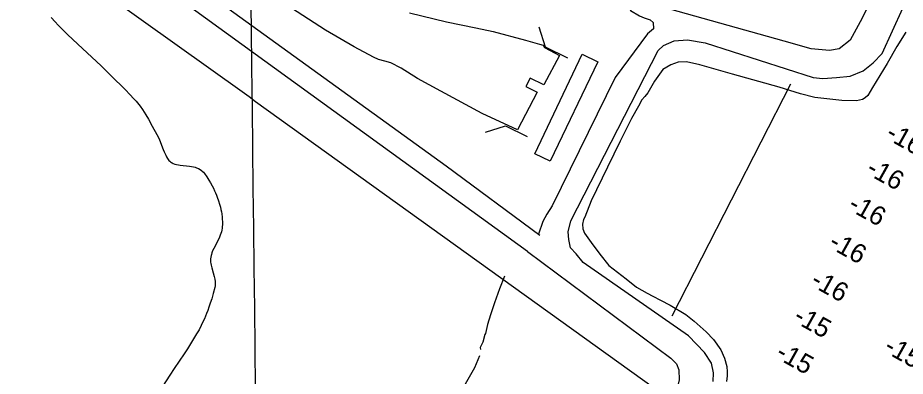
# Model space of a CAD drawing. Extents: x 3683402 to 3721514, y 487807 to 513565.
# Drawn here: x 3702752 to 3704851, y 509434 to 510283 of the extents above; entities that cross this region are included whole.
import ezdxf

# ---------------------------------------------------------------- set-up
doc = ezdxf.new("R2010")
doc.units = 0
for name, color, linetype in [('V-BLDG-OTLN', 7, 'Continuous'), ('V-GRID-MAJR', 7, 'Continuous'), ('V-LEVE-TOET', 7, 'Continuous'), ('V-RRAP-FSHR', 7, 'Continuous'), ('V-RTRN-LOCK-CHMB', 7, 'Continuous'), ('V-SITE-VEGE', 7, 'Continuous'), ('V-TOPO-BNDY', 7, 'Continuous'), ('V-TOPO-SHOR', 7, 'Continuous'), ('V-TOPO-SPOT', 7, 'Continuous'), ('V-UTIL-LINE', 7, 'Continuous')]:
    doc.layers.add(name, color=color, linetype=linetype)

msp = doc.modelspace()

# ---------------------------------------------------------------- linework, layer by layer
at = {"layer": 'V-BLDG-OTLN'}
msp.add_lwpolyline([(3704087.4590000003, 510196.721), (3704123.914, 510179.284), (3704011.247, 509943.756), (3703974.795, 509961.19200000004)], close=True, dxfattribs=at)
at = {"layer": 'V-GRID-MAJR'}
msp.add_spline([(3703501.005, 493406.26900000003), (3703430.523, 499463.313), (3703360.001, 505523.825), (3703289.478, 511584.349), (3703289.438, 511587.804)], degree=3, dxfattribs=at)
at = {"layer": 'V-LEVE-TOET'}
for points in [[(3705457.183666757, 511613.02908454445), (3705389.735, 511513.271), (3705082.838, 510941.658), (3704744.3880000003, 510273.308), (3704720.816, 510230.482), (3704695.238, 510209.478), (3704671.7600000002, 510205.4), (3704628.363, 510209.879), (3704565.188, 510227.688), (3704220.8740000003, 510323.957), (3704209.221, 510324.835), (3704197.7830000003, 510315.091), (3704201.054, 510300.128), (3704222.9820000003, 510287.795), (3704233.463, 510283.23600000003), (3704248.1720000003, 510278.02), (3704255.424, 510271.96400000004), (3704255.512, 510257.098), (3704241.356, 510245.309), (3704165.015, 510141.945), (3704015.802, 509837.962), (3704003.532, 509818.156), (3703993.995, 509800.92), (3703983.597, 509770.862)], [(3703957.778, 509729.91000000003), (3702683.1350000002, 510654.488), (3702663.2290000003, 510664.517), (3702627.647, 510671.746), (3702562.1210000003, 510666.96), (3700887.304, 510422.113), (3700761.233, 510410.393), (3700735.606, 510413.31700000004), (3700719.97, 510422.623), (3699648.766671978, 511545.4404795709)], [(3699736.955263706, 511546.4666703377), (3700239.007, 511021.51), (3700730.892, 510501.629), (3700752.203, 510485.188), (3700775.677, 510477.282), (3702629.205, 510715.889), (3702662.68, 510717.924), (3702689.705, 510707.16000000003), (3702727.3740000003, 510684.259), (3703765.424, 509932.721), (3703987.089, 509768.271)], [(3704396.7770000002, 509421.829), (3704397.393, 509442.514), (3704392.771, 509465.478), (3704376.524, 509490.384), (3704338.9620000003, 509530.256), (3704089.853, 509703.847), (3704072.937, 509723.99100000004), (3704059.557, 509738.194), (3704055.369, 509757.961), (3704054.316, 509776.041), (3704060.411, 509802.403), (3704267.259, 510205.52900000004), (3704279.308, 510217.911), (3704304.568, 510228.30700000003), (3704335.972, 510231.086), (3704378.23, 510223.98600000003), (3704633.786, 510142.043), (3704655.998, 510139.26), (3704688.994, 510141.992), (3704720.9280000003, 510144.755), (3704752.103, 510157.626), (3704775.4930000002, 510176.572), (3704796.329, 510198.777), (3704919.009, 510467.452)], [(3703957.778, 509729.91000000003), (3704296.896, 509477.191), (3704310.304, 509464.05100000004), (3704315.713, 509449.55700000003), (3704316.592, 509425.64), (3704311.1380000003, 509402.977), (3704051.23, 508876.148), (3703646.457, 508080.34)]]:
    msp.add_lwpolyline(points, dxfattribs=at)
at = {"layer": 'V-RRAP-FSHR'}
for points in [[(3703984.971, 510262.195), (3703999.557, 510214.69200000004), (3704052.139, 510188.367)], [(3703858.1, 510012.237), (3703905.632, 510027.791), (3703957.274, 510002.466)]]:
    msp.add_lwpolyline(points, dxfattribs=at)
at = {"layer": 'V-RTRN-LOCK-CHMB'}
msp.add_lwpolyline([(3704087.4590000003, 510196.721), (3704123.914, 510179.284), (3704011.247, 509943.756), (3703974.795, 509961.19200000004)], close=True, dxfattribs=at)
at = {"layer": 'V-SITE-VEGE'}
for points in [[(3702830.9760000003, 510283.81200000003), (3702840.414, 510273.469), (3702847.627, 510265.83), (3702858.6550000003, 510254.556), (3702869.9420000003, 510243.509), (3702894.251, 510220.481), (3702949.04, 510169.114), (3702967.1380000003, 510151.79600000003), (3702983.6920000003, 510135.72500000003), (3702995.998, 510123.591), (3703005.14, 510114.397), (3703018.667, 510100.37)], [(3703018.667, 510100.37), (3703025.3340000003, 510093.221), (3703031.92, 510085.965), (3703035.568, 510081.738), (3703038.84, 510077.672), (3703041.793, 510073.77900000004), (3703047.061, 510066.294), (3703051.423, 510059.57), (3703055.0870000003, 510053.586), (3703061.247, 510042.944), (3703070.173, 510026.81), (3703081.2090000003, 510007.178), (3703084.687, 510000.17600000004), (3703087.46, 509993.891), (3703096.342, 509971.43), (3703098.63, 509965.864), (3703102.322, 509957.678), (3703104.335, 509953.689), (3703106.486, 509949.783), (3703108.0500000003, 509947.395), (3703109.752, 509945.333), (3703111.565, 509943.555), (3703113.463, 509942.023), (3703115.435, 509940.708), (3703117.457, 509939.57800000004), (3703119.5130000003, 509938.609), (3703123.744, 509937.04600000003), (3703127.971, 509935.90400000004), (3703132.129, 509935.054), (3703136.163, 509934.413), (3703158.04, 509931.881), (3703163.258, 509931.068), (3703167.735, 509930.163), (3703171.559, 509929.18), (3703174.813, 509928.146), (3703177.576, 509927.087), (3703179.923, 509926.032), (3703183.843, 509923.859), (3703186.612, 509921.93), (3703188.58, 509920.3), (3703191.343, 509917.53500000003), (3703193.8570000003, 509914.359), (3703199.184, 509906.51900000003), (3703203.872, 509899.142), (3703207.995, 509892.206), (3703211.62, 509885.68700000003), (3703214.8000000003, 509879.561), (3703217.592, 509873.81), (3703220.037, 509868.414), (3703222.179, 509863.351), (3703224.055, 509858.602), (3703227.219, 509849.689), (3703229.605, 509841.89400000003), (3703231.399, 509835.075), (3703232.739, 509829.113), (3703233.734, 509823.901), (3703234.469, 509819.346), (3703235.444, 509811.387), (3703235.915, 509805.43200000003), (3703236.12, 509800.973), (3703236.188, 509794.303), (3703235.9620000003, 509787.651), (3703235.7660000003, 509785.306), (3703235.028, 509780.77400000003), (3703233.961, 509776.526), (3703232.673, 509772.543), (3703231.25, 509768.816), (3703228.143, 509761.83), (3703215.728, 509737.35000000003), (3703213.019, 509731.212), (3703211.2800000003, 509726.604), (3703210.18, 509723.143), (3703209.494, 509720.542), (3703208.705, 509716.639), (3703208.2430000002, 509712.727), (3703208.148, 509708.635), (3703208.394, 509704.75200000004), (3703208.875, 509701.07800000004), (3703209.5100000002, 509697.603), (3703211.065, 509691.028), (3703214.358, 509679.398), (3703216.719, 509670.634), (3703218.1, 509664.077), (3703218.775, 509659.18), (3703219.021, 509655.53), (3703219.036, 509652.805), (3703218.745, 509648.743), (3703218.032, 509644.719), (3703214.46, 509630.469), (3703210.968, 509618.087), (3703207.616, 509607.329), (3703204.4420000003, 509597.982), (3703201.4760000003, 509589.85500000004), (3703198.73, 509582.79000000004), (3703193.571, 509570.53), (3703189.397, 509561.431), (3703186.0870000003, 509554.664), (3703180.832, 509544.61100000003), (3703175.208, 509534.68), (3703163.256, 509514.88), (3703153.342, 509499.125)], [(3703153.342, 509499.125), (3703145.7970000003, 509487.474), (3703134.275, 509470.131), (3703122.472, 509452.799), (3703112.163, 509437.32), (3703094.575, 509409.912)]]:
    msp.add_lwpolyline(points, dxfattribs=at)
at = {"layer": 'V-TOPO-BNDY'}
for p, q in [((3703283.144, 510108.0689999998), (3702638.321, 510568.922)), ((3703299.358, 510095.701), (3703283.144, 510108.0689999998)), ((3703314.841, 510084.566), (3703299.358, 510095.701)), ((3706795.188, 507581.599), (3703314.841, 510084.566))]:
    msp.add_line(p, q, dxfattribs=at)
at = {"layer": 'V-TOPO-SHOR'}
for points in [[(3703678.83, 510295.018), (3703765.876, 510274.02), (3703835.682, 510259.668), (3703876.9, 510250.886), (3703953.115, 510230.21400000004), (3703986.298, 510220.731), (3703994.703, 510218.12200000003), (3703998.316, 510212.82800000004), (3704033.5870000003, 510194.329), (3703996.612, 510124.731), (3703964.0840000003, 510140.321), (3703954.071, 510120.824), (3703980.5330000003, 510107.303), (3703934.005, 510017.721), (3703850.336, 510057.004), (3703752.447, 510109.439), (3703697.725, 510139.36600000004), (3703658.87, 510164.102), (3703634.735, 510176.61100000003), (3703620.2490000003, 510180.818), (3703605.276, 510184.568), (3703593.187, 510190.11600000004), (3703548.184, 510214.094), (3703480.0840000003, 510253.85000000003), (3703386.22, 510314.651)], [(3704852.3540000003, 510249.412), (3704831.623, 510215.308), (3704808.361, 510175.18200000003), (3704773.81, 510118.499), (3704762.449, 510099.602), (3704756.639, 510093.675), (3704749.95, 510089.653), (3704736.241, 510086.311), (3704701.079, 510087.368), (3704637.47, 510094.439), (3704603.486, 510103.438), (3704552.804, 510119.038), (3704442.99, 510150.022), (3704365.739, 510171.583), (3704334.043, 510178.637), (3704314.322, 510178.291), (3704296.765, 510171.778), (3704277.659, 510160.621), (3704258.543, 510133.507), (3704242.696, 510105.82800000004), (3704235.38, 510096.664), (3704228.591, 510089.358), (3704220.626, 510074.113), (3704203.784, 510044.587), (3704177.3030000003, 509990.94800000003), (3704146.8310000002, 509929.45), (3704108.7770000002, 509849.882), (3704093.058, 509810.935), (3704090.546, 509805.379), (3704087.877, 509794.667), (3704088.96, 509783.842), (3704092.87, 509773.39900000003), (3704108.148, 509750.885), (3704128.913, 509723.514), (3704150.173, 509697.066), (3704190.969, 509664.869), (3704215.723, 509645.356), (3704241.117, 509631.452)], [(3703903.573, 509671.794), (3703891.865, 509641.483), (3703879.6380000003, 509608.168), (3703870.14, 509579.521), (3703863.412, 509556.835), (3703858.464, 509535.825), (3703857.092, 509533.273), (3703851.79, 509514.864), (3703846.236, 509502.50800000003), (3703846.7600000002, 509497.925)], [(3704241.117, 509631.452), (3704254.046, 509624.495), (3704272.5330000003, 509615.023), (3704295.167, 509603.081), (3704332.494, 509580.375), (3704351.75, 509565.248), (3704380.54, 509539.51300000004), (3704397.352, 509521.17600000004), (3704414.932, 509497.185), (3704423.718, 509477.211), (3704429.236, 509457.806), (3704430.262, 509445.107), (3704430.436, 509435.246), (3704428.15, 509421.706)], [(3703844.136, 509482.456), (3703832.508, 509454.73600000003), (3703801.0530000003, 509399.543)]]:
    msp.add_lwpolyline(points, dxfattribs=at)
at = {"layer": 'V-UTIL-LINE'}
msp.add_line((3704300.236, 509577.25), (3704580.972, 510126.501), dxfattribs=at)

# ---------------------------------------------------------------- texts
at = {"layer": 'V-TOPO-SPOT'}
for s, p in [('-16', (3704802.245183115, 509998.877178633)), ('-16', (3704756.065183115, 509915.507178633)), ('-16', (3704713.255183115, 509830.3971786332)), ('-16', (3704667.315183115, 509740.977178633)), ('-16', (3704624.555183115, 509650.687178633)), ('-15', (3704583.8762386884, 509565.1662290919)), ('-15', (3704798.0262386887, 509493.8362290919)), ('-15', (3704542.0062386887, 509479.3562290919))]:
    msp.add_text(s, height=45, rotation=330.79328332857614, dxfattribs=at).set_placement(p)

doc.saveas('drawing.dxf')
